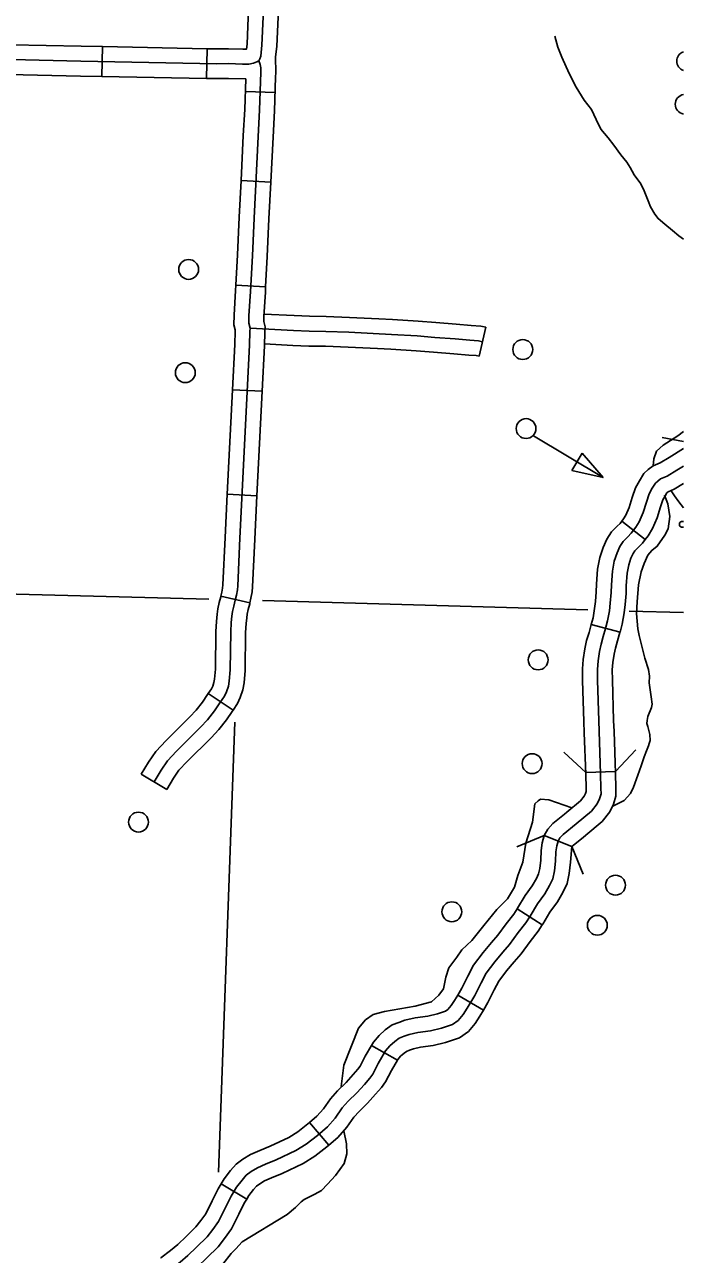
# Model space of a CAD drawing. Extents: x 653372 to 905732, y 627442 to 787275.
# Drawn here: x 725352 to 728673, y 764152 to 770351 of the extents above; entities that cross this region are included whole.
import ezdxf

# ---------------------------------------------------------------- set-up
doc = ezdxf.new("R2010")
doc.units = 0
for name, color, linetype in [('32', 7, 'Continuous'), ('35', 7, 'Continuous'), ('38', 7, 'Continuous'), ('45', 7, 'Continuous'), ('46', 7, 'Continuous'), ('5', 7, 'Continuous'), ('56', 7, 'Continuous')]:
    doc.layers.add(name, color=color, linetype=linetype)

msp = doc.modelspace()

# ---------------------------------------------------------------- linework, layer by layer
at = {"layer": '32'}
for p, q in [((725744, 770239.6), (725741.1, 770089.6)), ((726271.9, 770229.4), (726269, 770079.4)), ((726614.7, 770007.9), (726464.8, 770013)), ((726592.8, 769557.2), (726443, 769564.8)), ((726567.1, 769029.6), (726417.3, 769037.6)), ((726549.5, 768503.2), (726399.6, 768510.7)), ((726523.1, 767975.9), (726373.3, 767983.3)), ((728361.8, 767847.3), (728480.1, 767755)), ((726487.7, 767436.8), (726341.4, 767469.7)), ((728208.3, 767327.1), (728353.2, 767288.2)), ((726403.3, 766896.2), (726278.1, 766978.9)), ((726068.9, 766495.3), (725940, 766572)), ((728180.2, 766580.9), (728330.1, 766586.2)), ((727970.7, 766264.1), (728109.6, 766207.6)), ((727835, 765894.8), (727960.9, 765813.3)), ((727535.1, 765458.6), (727664.5, 765382.8)), ((727101.1, 765206), (727230.9, 765130.9)), ((726788.1, 764816.8), (726886.2, 764703.3)), ((726343.3, 764508.5), (726471.5, 764430.5))]:
    msp.add_line(p, q, dxfattribs=at)
for points in [[(726589.5, 771145.1), (726547.9, 770247.3), (726542.6, 770191.6), (726538.5, 770178.9), (726532.3, 770168.6), (726522.5, 770162.9), (726505.8, 770157), (726482.8, 770152.2), (726450.8, 770152.2), (726379.5, 770154.4), (726320.3, 770153.4), (725636.1, 770166.6)], [(726481.4, 770432.3), (726473.1, 770252.6), (726470.6, 770227.2), (726452, 770227.2), (726380, 770229.4), (726320.4, 770228.4), (726271.9, 770229.4)], [(726631.2, 770425.3), (726622.7, 770242), (726617.5, 770186.8)], [(725744, 770239.6), (725637.7, 770241.6), (725284.3, 770249.6), (725251.8, 770247.6), (725226.2, 770237.3), (725193.6, 770222.9), (725173.6, 770206.5)], [(726271.9, 770229.4), (725744, 770239.6)], [(725636.1, 770166.6), (725285.8, 770174.6)], [(726004.5, 766533.7), (726039.9, 766593.2), (726071.6, 766640.2), (726118.4, 766689.2), (726238.9, 766809.2), (726274.5, 766846), (726308.6, 766891.2), (726336.8, 766931.6), (726359.7, 766966.3), (726369.5, 766987.3), (726379.7, 767016.5), (726383.8, 767042.4), (726388.9, 767098.6), (726391.2, 767289.5), (726393.5, 767337.3), (726397, 767370), (726400.2, 767392.6), (726406.1, 767420.2), (726413.7, 767449.4), (726419.5, 767475.3), (726424.5, 767501.2), (726426, 767522.2), (726437.4, 767761.8), (726485.9, 768734.8), (726488, 768803.7), (726488.5, 768820.4), (726482.5, 768845.9), (726482.8, 768882.9), (726490.7, 769006.3), (726500.3, 769186), (726508.5, 769375.9), (726529.3, 769787.4), (726536.6, 769920.3), (726543.2, 770111.1), (726543, 770132.1), (726539.3, 770149.9), (726532.3, 770168.6)], [(726617.4, 770085.8), (726618.2, 770110.1), (726617.5, 770186.8)], [(725741.1, 770089.6), (725634.5, 770091.6), (725271.7, 770099.9)], [(726269, 770079.4), (725741.1, 770089.6)], [(726467, 770076.7), (726379, 770079.4), (726320.2, 770078.4), (726269, 770079.4)], [(726443, 769564.8), (726454.4, 769791.4), (726461.7, 769923.7), (726467, 770076.7)], [(726592.8, 769557.2), (726604.2, 769783.4), (726611.6, 769917), (726617.4, 770085.8)], [(726417.3, 769037.6), (726425.4, 769189.6), (726433.6, 769379.4), (726443, 769564.8)], [(726567.1, 769029.6), (726575.2, 769182.4), (726583.4, 769372.4), (726592.8, 769557.2)], [(726399.6, 768510.7), (726411, 768737.8), (726413, 768806), (726413.2, 768812.9), (726407.5, 768837.5), (726407.8, 768885.6), (726415.8, 769010.7), (726417.3, 769037.6)], [(726549.5, 768503.2), (726560.9, 768731.8), (726562.9, 768801.4), (726563.8, 768828), (726557.6, 768854.3), (726557.8, 768880.2), (726565.6, 769001.9), (726567.1, 769029.6)], [(726373.3, 767983.3), (726399.6, 768510.7)], [(726523.1, 767975.9), (726549.5, 768503.2)], [(728672.8, 768215), (728600.8, 768168.9), (728556.4, 768142.3), (728520, 768126.3), (728495, 768107.9), (728473.4, 768087.5), (728450.7, 768052.1), (728430.9, 768015.3), (728415.2, 767967.1), (728399.2, 767917.3), (728382.7, 767878.5), (728371.4, 767859.6), (728361.8, 767847.3)], [(728672.8, 768125.9), (728640.3, 768105.1), (728590.9, 768075.6), (728557.9, 768061), (728543.2, 768050.2), (728531.5, 768039.2), (728515.4, 768014), (728500.1, 767985.7), (728486.6, 767944), (728469.6, 767891.1), (728449.7, 767844.4), (728433.5, 767817.2), (728410, 767787.1), (728392, 767769.1), (728368.7, 767746.2), (728352.5, 767721), (728338.2, 767688.6), (728324.6, 767645.8), (728314.9, 767596.8), (728309.7, 767526.8), (728308.6, 767487.8), (728303.9, 767435.5), (728299.7, 767396.6), (728290.9, 767345.5), (728280.5, 767306.8), (728269, 767266), (728257.6, 767227.3), (728249.3, 767190.6), (728242.8, 767143.5), (728239.4, 767100.5), (728239.9, 767047.1), (728246, 766841.5), (728255.5, 766575.1), (728257.4, 766501.1), (728257.5, 766473.4), (728249.6, 766448.9), (728237.5, 766422.6), (728208.7, 766386.5), (728132.9, 766323), (728066.6, 766269.5), (728050.6, 766251.5), (728040.9, 766235.4), (728035, 766210.9), (728030, 766181.2), (728028.6, 766134), (728023, 766084.9)], [(728672.8, 768037.1), (728625.4, 768008.8), (728595.7, 767995.8), (728591.3, 767992.5), (728589.7, 767991), (728580.1, 767976), (728569.4, 767956.1), (728557.9, 767920.9), (728539.9, 767864.9), (728516.7, 767810.4), (728495.5, 767774.8), (728480.1, 767755)], [(726341.4, 767469.7), (726346.1, 767490.6), (726350, 767511), (726351.1, 767526.6), (726362.4, 767765.4), (726373.3, 767983.3)], [(726487.7, 767436.8), (726492.9, 767460), (726499, 767491.5), (726500.8, 767517.8), (726512.3, 767758.1), (726523.1, 767975.9)], [(728361.8, 767847.3), (728353.7, 767836.9), (728339.2, 767822.4), (728310.1, 767793.8), (728286.3, 767756.6), (728268, 767715.2), (728251.8, 767664.5), (728240.4, 767606.9), (728234.8, 767530.7), (728233.7, 767492.2), (728229.3, 767442.9), (728225.3, 767407), (728217.6, 767361.6), (728208.3, 767327.1)], [(728480.1, 767755), (728466.2, 767737.3), (728444.8, 767715.9), (728427.3, 767698.7), (728418.8, 767685.4), (728408.4, 767662), (728397.3, 767627.1), (728389.4, 767586.7), (728384.6, 767522.9), (728383.5, 767483.3), (728378.5, 767428.1), (728374, 767386.2), (728364.3, 767329.4), (728353.2, 767288.2)], [(726278.1, 766978.9), (726294.1, 767003.1), (726300, 767015.6), (726306.6, 767034.8), (726309.3, 767051.7), (726313.9, 767102.4), (726316.2, 767291.7), (726318.7, 767343.1), (726322.6, 767379.3), (726326.3, 767405.7), (726333.1, 767437.5), (726340.8, 767467.1), (726341.4, 767469.7)], [(726403.3, 766896.2), (726425.2, 766929.5), (726439.1, 766959), (726452.7, 766998.1), (726458.3, 767033.1), (726463.8, 767094.8), (726466.2, 767287.2), (726468.3, 767331.5), (726471.4, 767360.8), (726474.1, 767379.6), (726479.1, 767402.9), (726486.6, 767431.8), (726487.7, 767436.8)], [(728208.3, 767327.2), (728208.2, 767326.7), (728197, 767286.8), (728185, 767246.2), (728175.5, 767204.1), (728168.2, 767151.6), (728164.4, 767103.1), (728164.9, 767045.6), (728171, 766839), (728173.1, 766781.9)], [(728353.2, 767288.2), (728352.8, 767286.8), (728341.1, 767245.2), (728330.2, 767208.4), (728323.2, 767177.2), (728317.4, 767135.5), (728314.4, 767097.9), (728314.9, 767048.5), (728321, 766843.9), (728323, 766787.3)], [(725940, 766572), (725976.5, 766633.3), (726012.9, 766687.4), (726064.9, 766741.7), (726185.5, 766861.9), (726217.4, 766894.9), (726247.9, 766935.3), (726274.7, 766973.7), (726278.1, 766978.9)], [(726068.9, 766495.3), (726103.2, 766553), (726130.2, 766593), (726172, 766636.7), (726292.3, 766756.6), (726331.6, 766797.2), (726369.4, 766847.2), (726398.8, 766889.5), (726403.3, 766896.2)], [(728173.1, 766781.9), (728180.5, 766572.8), (728182.4, 766499.9), (728182.5, 766485), (728179.6, 766476.2), (728173.2, 766462.2), (728154.8, 766439.1), (728085.3, 766381), (728072.7, 766370.8)], [(728323, 766787.3), (728330.4, 766577.4), (728332.3, 766502.3), (728332.6, 766461.7), (728319.6, 766421.6), (728301.9, 766383), (728262.6, 766333.8), (728180.5, 766265.1), (728166.9, 766254.1)], [(728072.7, 766370.8), (728014.6, 766323.9), (727989.9, 766296.1), (727970.7, 766264.1), (727961.5, 766225.9), (727955.2, 766188.6), (727953.7, 766139.4), (727948.9, 766097), (727943.2, 766070.5), (727931.6, 766046.2), (727911.1, 766009.7), (727875.5, 765960.6), (727836.7, 765897.4), (727835, 765894.8)], [(728166.9, 766254.1), (728118.6, 766215.1), (728109.6, 766207.6), (728103.5, 766128.7), (728097.1, 766072.7), (728086.1, 766021.7), (728064.8, 765977.1), (728037.6, 765928.7), (728000.3, 765877.3), (727963.6, 765817.4), (727960.9, 765813.3)], [(728023, 766084.9), (728014.7, 766046.1), (727998.2, 766011.7), (727974.4, 765969.2), (727937.9, 765919), (727900.1, 765857.4), (727878.6, 765824.2), (727840.1, 765774), (727796.2, 765714.7), (727762.2, 765675.6), (727721.7, 765627.5), (727679.2, 765569.9), (727653.1, 765520.4), (727621.4, 765457.6), (727583.5, 765393), (727563.1, 765361.8), (727537.5, 765331.7), (727509.2, 765311), (727453.2, 765292.1), (727397.7, 765279.6), (727333.8, 765270.2), (727290.4, 765261.3), (727265.5, 765251.7), (727240.5, 765242.2), (727217.4, 765225.4), (727193.1, 765203.6), (727171.9, 765178.5), (727135, 765114.9), (727106.7, 765061.3), (727091.7, 765040.2), (727065.1, 765009.1), (727026.9, 764967.1), (726983.5, 764925.3), (726952.7, 764890.3), (726917.7, 764839.6), (726878.3, 764795.6), (726827.7, 764751.9), (726772, 764708.4), (726719.7, 764676.1), (726619.7, 764628.7), (726566.7, 764607.7), (726526.1, 764589.4), (726494.7, 764569.8), (726469.4, 764551.1), (726448.2, 764527), (726420.4, 764490.9), (726393.4, 764446.5), (726363.9, 764388.8), (726330, 764319), (726300.3, 764277.4), (726271.7, 764241.5), (726218.2, 764188.8)], [(727835, 765894.8), (727817.3, 765867.4), (727780.2, 765819.1), (727737.7, 765761.7), (727705.2, 765724.4), (727662.8, 765674), (727615.5, 765609.9), (727586.4, 765554.8), (727555.5, 765493.5), (727535.1, 765458.6)], [(727960.9, 765813.3), (727939.9, 765780.9), (727900, 765728.8), (727854.7, 765667.6), (727819.2, 765626.8), (727780.7, 765581.1), (727742.9, 765529.9), (727719.7, 765486), (727687.3, 765421.7), (727664.5, 765382.8)], [(727535.1, 765458.6), (727519.8, 765432.6), (727502.9, 765406.8), (727486.1, 765387.1), (727474.3, 765378.4), (727432.9, 765364.4), (727384, 765353.4), (727320.7, 765344.1), (727269.3, 765333.5), (727238.7, 765321.8), (727204.5, 765308.7), (727170.2, 765283.8), (727139.2, 765255.9), (727110.3, 765221.9), (727101.1, 765206)], [(727664.5, 765382.8), (727647.3, 765353.5), (727623.3, 765316.8), (727588.9, 765276.4), (727544.1, 765243.6), (727473.5, 765219.8), (727411.5, 765205.8), (727346.8, 765196.3), (727311.5, 765189), (727292.2, 765181.7), (727276.6, 765175.7), (727264.7, 765167.1), (727247.1, 765151.2), (727233.4, 765135.1), (727230.9, 765130.9)], [(727101.1, 765206), (727069.4, 765151.2), (727042.7, 765100.7), (727032.5, 765086.4), (727008.9, 765058.8), (726973, 765019.4), (726929.2, 764977.1), (726893.5, 764936.5), (726858.6, 764886.1), (726825.6, 764849.2), (726788.1, 764816.8)], [(727230.9, 765130.9), (727200.7, 765078.6), (727170.7, 765021.9), (727150.9, 764994), (727121.3, 764959.5), (727080.7, 764914.8), (727037.8, 764873.4), (727011.9, 764844), (726976.7, 764793.1), (726931, 764742), (726886.2, 764703.3)], [(726788.1, 764816.8), (726780.1, 764809.9), (726729.1, 764770), (726683.8, 764742.1), (726589.8, 764697.6), (726537.4, 764676.8), (726490.6, 764655.7), (726452.3, 764631.8), (726418.4, 764606.6), (726390.3, 764574.8), (726358.4, 764533.4), (726343.3, 764508.5)], [(726886.2, 764703.3), (726875.3, 764693.9), (726814.9, 764646.8), (726755.5, 764610.1), (726649.6, 764559.9), (726595.9, 764538.6), (726561.5, 764523.1), (726537, 764507.8), (726520.5, 764495.5), (726506.1, 764479.3), (726482.3, 764448.4), (726471.5, 764430.5)], [(726343.3, 764508.5), (726327.9, 764483.1), (726296.8, 764422.3), (726265.3, 764357.4), (726240.4, 764322.6), (726215.8, 764291.7), (726166.2, 764242.8), (726123.8, 764202.9), (726088.2, 764171.4), (726038.9, 764134.6), (726039, 764134.6)], [(726471.5, 764430.5), (726458.9, 764409.9), (726431.1, 764355.4), (726394.7, 764280.5), (726360.2, 764232.3), (726327.6, 764191.3), (726270.3, 764134.7), (726224.8, 764092), (726182.9, 764055), (726120.7, 764008.5), (726112, 764003.6)], [(726218.2, 764188.8), (726174.3, 764147.5), (726135.5, 764113.2), (726079.8, 764071.5), (726040.9, 764049.9), (725999.8, 764029.2), (725960.1, 764013.6), (725896.2, 763994.1), (725827.7, 763977.5), (725766.7, 763965.8), (725695.9, 763949.3), (725647.5, 763936.8), (725611.5, 763926.7), (725574.7, 763911.9), (725536.9, 763893), (725492.8, 763866.4), (725444.6, 763831), (725404.9, 763794.4), (725361.6, 763750.5), (725331.8, 763718.3), (725291.7, 763670.6), (725252.4, 763621.9), (725222.4, 763583.6), (725205.8, 763555.7)]]:
    msp.add_lwpolyline(points, dxfattribs=at)
at = {"layer": '35'}
for points in [[(728672.8, 769269.4), (728650.4, 769286.6), (728618.3, 769313.3), (728578.6, 769344.6), (728545.1, 769373.3), (728528.6, 769395.7), (728506.8, 769432.7), (728495.3, 769462.6), (728474.9, 769512.9), (728458.8, 769548.7), (728424.8, 769593.6), (728404, 769630.5), (728387.6, 769656.8), (728357.2, 769694.8), (728321.4, 769742.7), (728293.9, 769780.7), (728257.3, 769824.3), (728232.9, 769871.8), (728208.7, 769923.2), (728171.9, 769970.1), (728131.9, 770036.2), (728097.7, 770105), (728060.1, 770186.4), (728039.6, 770236.6), (728024.1, 770292.5)], [(728520, 768126.3), (728523.7, 768162.1), (728536.4, 768201.4), (728571.2, 768231.2), (728644.5, 768278.3), (728672.8, 768300.1)], [(728480, 767151.1), (728449.1, 767271), (728443.2, 767306.1), (728435.8, 767383.2), (728439, 767441.6), (728445.7, 767527.7), (728460.2, 767592.7), (728475.4, 767635.4), (728493.4, 767676.6), (728513.6, 767700.8), (728540.6, 767721.2), (728579.7, 767778.1), (728596.8, 767808.7), (728605.1, 767872), (728594.3, 767936), (728576.7, 767978.5)], [(728316.6, 766412.2), (728373.9, 766440.3), (728405.3, 766475.1), (728420.5, 766506.8), (728442.4, 766568.5), (728460.5, 766615.3), (728475.7, 766659.4), (728486.4, 766689.7), (728496.9, 766715.9), (728500, 766726.9), (728504.6, 766742.1), (728504.2, 766772.7), (728492.9, 766813.4), (728487.8, 766828.9), (728489.6, 766842.8), (728493, 766863), (728512.7, 766909.2), (728515.5, 766925.2), (728509.7, 766963.3), (728500.3, 767032.5), (728501.8, 767066), (728496.4, 767100.6), (728478.5, 767157.2)], [(726947.7, 764998.2), (726960.7, 765105.4), (727035, 765292.2), (727071, 765334.3), (727109.4, 765361), (727165.6, 765376), (727243.9, 765390.4), (727320.9, 765403.4), (727403.7, 765426), (727439.4, 765458.3), (727462.7, 765491), (727475.6, 765549.1), (727490.9, 765597.4), (727530.1, 765650.5), (727556.3, 765687.3), (727606.4, 765734.5), (727667.1, 765810.7), (727732.2, 765890.9), (727785.3, 765945), (727821.9, 766003.7), (727837.5, 766061.7), (727863.2, 766129.2), (727878.6, 766224.8), (727912.4, 766331), (727923.5, 766422.5), (727941.3, 766438.7), (727952.7, 766446.7), (727994, 766442.8), (728032.8, 766429.2), (728110.8, 766402.3)], [(726350.8, 764103.5), (726394, 764156.6), (726417.1, 764180.5), (726449.2, 764215.7), (726675.6, 764353.1), (726717.8, 764388.6), (726745.4, 764417), (726761.6, 764429), (726785, 764441), (726815.7, 764455.6), (726848.1, 764475.2), (726878.7, 764506.1), (726918.7, 764550.2), (726963, 764610.6), (726975.9, 764658.7), (726973.8, 764708.8), (726961.3, 764775.9)]]:
    msp.add_lwpolyline(points, dxfattribs=at)
at = {"layer": '38'}
for points in [[(728566, 768270.2), (728672.8, 768248.8)], [(728432.8, 766695), (728330.1, 766585.6)], [(728180.2, 766580.9), (728070.8, 766683.5)], [(727832.5, 766205.8), (727970.7, 766264.1)], [(728109.6, 766207.6), (728167.9, 766069.4)]]:
    msp.add_lwpolyline(points, dxfattribs=at)
at = {"layer": '45'}
msp.add_line((727677, 768825.4), (727643.2, 768679.3), dxfattribs=at)
for points in [[(727137.8, 768867.4), (726989.5, 768875.1), (726872.7, 768879.2), (726788.7, 768880.6), (726710.9, 768884.1), (726558.5, 768891.9)], [(727677, 768825.4), (727650.9, 768831.5), (727602.8, 768834.9), (727528.1, 768841.3), (727425, 768849.1), (727335.5, 768856.5), (727206.1, 768863.9), (727137.8, 768867.4)], [(727660.1, 768752.4), (727639.7, 768757.1), (727597, 768760.1), (727522.1, 768766.5), (727419, 768774.3), (727330.2, 768781.6), (727202, 768789), (726986.2, 768800.2), (726870.8, 768804.2), (726786.4, 768805.6), (726707.3, 768809.2), (726488.5, 768820.4)], [(727130, 768717.6), (726983, 768725.3), (726868.9, 768729.3), (726784.1, 768730.6), (726703.7, 768734.2), (726561.3, 768741.6)], [(727643.2, 768679.3), (727628.5, 768682.7), (727591.1, 768685.4), (727516.1, 768691.7), (727413.1, 768699.5), (727325, 768706.8), (727197.9, 768714.1), (727130, 768717.6)]]:
    msp.add_lwpolyline(points, dxfattribs=at)
at = {"layer": '46'}
msp.add_lwpolyline([(728672.8, 767915), (728649.4, 767945.9), (728628.3, 767975), (728611.1, 768000.2)], dxfattribs=at)
at = {"layer": '5'}
for points in [[(726280, 767454.8), (722980.2, 767540.6)], [(728191.4, 767400.9), (726550.9, 767447.5)], [(728672.8, 767387.3), (728398.9, 767395)], [(726412.4, 766835.5), (726330.2, 764567.5)]]:
    msp.add_lwpolyline(points, dxfattribs=at)
at = {"layer": '56'}
for p, q in [((728110.9, 768103.2), (728163.3, 768190.7)), ((728163.3, 768190.7), (728268.4, 768068.4)), ((728268.4, 768068.4), (728110.9, 768103.2))]:
    msp.add_line(p, q, dxfattribs=at)
msp.add_lwpolyline([(727917.2, 768278.5), (728268.4, 768068.4)], dxfattribs=at)
for centre in [(726178.9, 769116.8), (727863.2, 768713.1), (726162.1, 768596.4), (727879.7, 768314.7), (727940.6, 767148.9), (727910.3, 766625.9), (725926, 766331.2), (728330.4, 766013.4), (727505.6, 765879.2), (728239.1, 765811.3)]:
    msp.add_circle(centre, 50, dxfattribs=at)
for centre, radius, start, end in [((728689.4, 770166.8), 50, 109.45487, 250.54513), ((728681.8, 769949.3), 50, 100.40975, 259.59025), ((728667.5, 767832), 15, 69.19964, 290.80036)]:
    msp.add_arc(centre, radius, start, end, dxfattribs=at)

doc.saveas('drawing.dxf')
